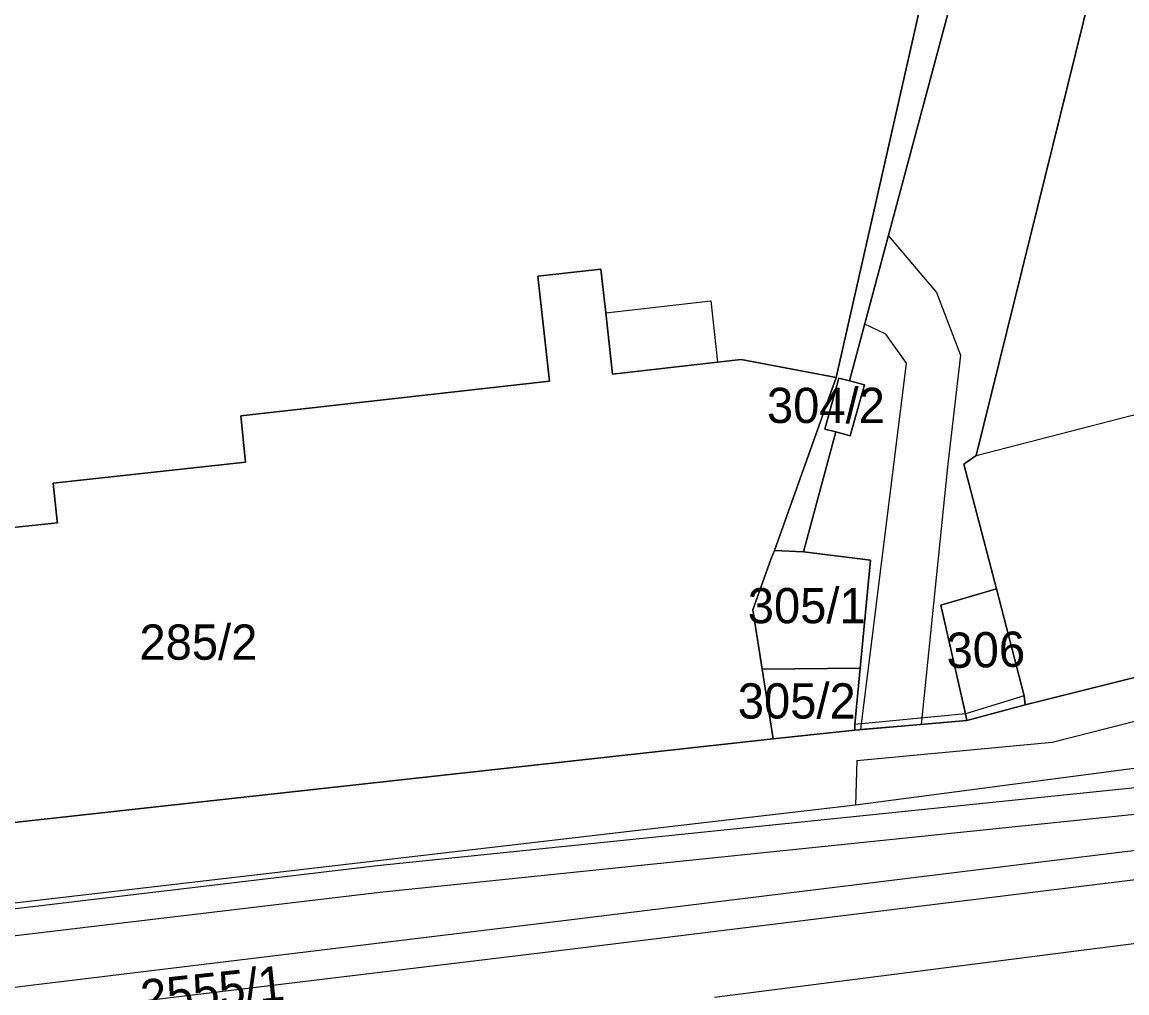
# Model space of a CAD drawing. Extents: x -263423 to -261326, y -1240067 to -1237864.
# Drawn here: x -263180.1 to -263117.4, y -1239094.9 to -1239039.8 of the extents above; entities that cross this region are included whole.
import ezdxf

# ---------------------------------------------------------------- set-up
doc = ezdxf.new("R2010")
doc.units = 0
for name, color, linetype in [('body_kn', 7, 'Continuous'), ('kladpar_druhypozemkov', 7, 'Continuous'), ('kladpar_hranice', 7, 'Continuous'), ('kladpar_parcelnecisla', 7, 'Continuous'), ('kladpar_plochy', 7, 'Continuous'), ('tarchy_linie', 7, 'Continuous'), ('zappar_hrandruhpozemk', 7, 'Continuous')]:
    doc.layers.add(name, color=color, linetype=linetype)

msp = doc.modelspace()

# ---------------------------------------------------------------- linework, layer by layer
at = {"layer": 'body_kn'}
for p, q in [((-263130.9, -1239051.94), (-263130.9, -1239051.94)), ((-263130.9, -1239051.94), (-263130.9, -1239051.94)), ((-263150.8, -1239054.23), (-263150.8, -1239054.23)), ((-263147.22, -1239053.83), (-263147.22, -1239053.83)), ((-263128.17, -1239055.15), (-263128.17, -1239055.15)), ((-263140.98, -1239055.64), (-263140.98, -1239055.64)), ((-263146.94, -1239056.31), (-263146.94, -1239056.31)), ((-263146.94, -1239056.31), (-263146.94, -1239056.31)), ((-263132.24, -1239056.95), (-263132.24, -1239056.95)), ((-263131.04, -1239057.52), (-263131.04, -1239057.52)), ((-263140.59, -1239059.12), (-263140.59, -1239059.12)), ((-263139.25, -1239058.97), (-263139.25, -1239058.97)), ((-263129.87, -1239059.17), (-263129.87, -1239059.17)), ((-263126.81, -1239058.72), (-263126.81, -1239058.72)), ((-263146.55, -1239059.79), (-263146.55, -1239059.79)), ((-263150.13, -1239060.19), (-263150.13, -1239060.19)), ((-263133.87, -1239059.98), (-263133.87, -1239059.98)), ((-263133.71, -1239060.02), (-263133.71, -1239060.02)), ((-263133.71, -1239060.02), (-263133.71, -1239060.02)), ((-263133.11, -1239060.18), (-263133.11, -1239060.18)), ((-263133.11, -1239060.18), (-263133.11, -1239060.18)), ((-263132.26, -1239060.41), (-263132.26, -1239060.41)), ((-263132.26, -1239060.41), (-263132.26, -1239060.41)), ((-263167.65, -1239062.16), (-263167.65, -1239062.16)), ((-263134.51, -1239062.92), (-263134.51, -1239062.92)), ((-263133.89, -1239063.08), (-263133.89, -1239063.08)), ((-263133.06, -1239063.29), (-263133.06, -1239063.29)), ((-263167.38, -1239064.8), (-263167.38, -1239064.8)), ((-263126.61, -1239064.91), (-263126.61, -1239064.91)), ((-263125.91, -1239064.41), (-263125.91, -1239064.41)), ((-263125.91, -1239064.41), (-263125.91, -1239064.41)), ((-263127.55, -1239065.05), (-263127.55, -1239065.05)), ((-263178.31, -1239065.99), (-263178.31, -1239065.99)), ((-263178.08, -1239068.14), (-263178.08, -1239068.14)), ((-263178.06, -1239068.23), (-263178.06, -1239068.23)), ((-263137.37, -1239069.81), (-263137.37, -1239069.81)), ((-263135.72, -1239069.89), (-263135.72, -1239069.89)), ((-263137.56, -1239070.26), (-263137.56, -1239070.26)), ((-263131.91, -1239070.35), (-263131.91, -1239070.35)), ((-263124.76, -1239071.98), (-263124.76, -1239071.98)), ((-263124.76, -1239071.98), (-263124.76, -1239071.98)), ((-263127.93, -1239072.92), (-263127.93, -1239072.92)), ((-263138.59, -1239073.18), (-263138.59, -1239073.18)), ((-263138.06, -1239076.55), (-263138.06, -1239076.55)), ((-263138.06, -1239076.55), (-263138.06, -1239076.55)), ((-263132.5, -1239076.5), (-263132.5, -1239076.5)), ((-263123.19, -1239078.06), (-263123.19, -1239078.06)), ((-263123.19, -1239078.06), (-263123.19, -1239078.06)), ((-263123.14, -1239078.57), (-263123.14, -1239078.57)), ((-263126.52, -1239079.09), (-263126.52, -1239079.09)), ((-263126.52, -1239079.09), (-263126.52, -1239079.09)), ((-263132.8, -1239079.69), (-263132.8, -1239079.69)), ((-263132.47, -1239079.98), (-263132.47, -1239079.98)), ((-263129.03, -1239079.69), (-263129.03, -1239079.69)), ((-263126.45, -1239079.47), (-263126.45, -1239079.47)), ((-263137.44, -1239080.5), (-263137.44, -1239080.5)), ((-263137.44, -1239080.5), (-263137.44, -1239080.5)), ((-263132.8, -1239080.01), (-263132.8, -1239080.01)), ((-263121.6, -1239080.7), (-263121.6, -1239080.7)), ((-263132.69, -1239081.73), (-263132.69, -1239081.73)), ((-263132.77, -1239084.27), (-263132.77, -1239084.27)), ((-263132.77, -1239084.27), (-263132.77, -1239084.27)), ((-263179.84, -1239085.17), (-263179.84, -1239085.17)), ((-263159.92, -1239087.69), (-263159.92, -1239087.69)), ((-263173.52, -1239089.02), (-263173.52, -1239089.02)), ((-263159.76, -1239089.23), (-263159.76, -1239089.23)), ((-263150.26, -1239090.96), (-263150.26, -1239090.96)), ((-263150.06, -1239092.6), (-263150.06, -1239092.6))]:
    msp.add_line(p, q, dxfattribs=at)
at = {"layer": 'kladpar_druhypozemkov'}
for p, q in [((-263133.53, -1239061.25), (-263133.53, -1239061.25)), ((-263134.99, -1239071.88), (-263134.99, -1239071.88)), ((-263169.4, -1239073.87), (-263169.4, -1239073.87)), ((-263125.35, -1239074.51), (-263125.35, -1239074.51)), ((-263135.37, -1239077.33), (-263135.37, -1239077.33)), ((-263169.17, -1239094.13), (-263169.17, -1239094.13))]:
    msp.add_line(p, q, dxfattribs=at)
at = {"layer": 'kladpar_hranice'}
for points in [[(-263076.5, -1239066.81), (-263093.66, -1239071.2), (-263123.14, -1239078.57), (-263123.19, -1239078.06), (-263124.76, -1239071.98), (-263126.61, -1239064.91), (-263125.91, -1239064.41), (-263117.23, -1239029.26), (-263117.8, -1239018.92), (-263118.44, -1239007.12), (-263118.83, -1239000.07), (-263119.63, -1238996.7), (-263116.52, -1238995.89), (-263118.07, -1238990.03), (-263121.18, -1238990.9), (-263122.17, -1238987.2), (-263124.54, -1238978.22), (-263124.71, -1238977.58), (-263117.4, -1238975.66), (-263121.31, -1238962.6), (-263104.84, -1238957.88), (-263076.5, -1239066.81)], [(-263133.11, -1239060.18), (-263133.71, -1239060.02), (-263134.51, -1239062.92), (-263133.89, -1239063.08), (-263135.72, -1239069.89), (-263137.37, -1239069.81), (-263133.87, -1239059.98), (-263129.04, -1239038.7), (-263142.96, -1239034.11), (-263144.55, -1239033.41), (-263146, -1239032.38), (-263147.13, -1239031.17), (-263147.95, -1239029.83), (-263148.57, -1239028.17), (-263148.88, -1239026.58), (-263149.11, -1239023.84), (-263150.56, -1239003.17), (-263151.31, -1238999.92), (-263151.86, -1238991.6), (-263153.65, -1238972)], [(-263117.23, -1239029.26), (-263125.91, -1239064.41), (-263126.61, -1239064.91), (-263124.76, -1239071.98), (-263127.93, -1239072.92), (-263126.52, -1239079.09), (-263126.45, -1239079.47), (-263132.8, -1239080.01), (-263132.8, -1239079.69), (-263132.5, -1239076.5), (-263131.91, -1239070.35), (-263135.72, -1239069.89), (-263133.89, -1239063.08), (-263133.06, -1239063.29), (-263132.26, -1239060.41)], [(-263132.26, -1239060.41), (-263133.11, -1239060.18), (-263126.74, -1239036.42)], [(-263126.74, -1239036.42), (-263133.11, -1239060.18)], [(-263129.04, -1239038.7), (-263133.87, -1239059.98), (-263139.25, -1239058.97), (-263140.59, -1239059.12), (-263146.55, -1239059.79), (-263146.94, -1239056.31), (-263147.22, -1239053.83), (-263150.8, -1239054.23), (-263150.13, -1239060.19), (-263167.65, -1239062.16), (-263167.38, -1239064.8), (-263178.31, -1239065.99), (-263178.08, -1239068.14), (-263178.06, -1239068.23), (-263184.19, -1239068.88)], [(-263184.19, -1239068.88), (-263178.06, -1239068.23), (-263178.08, -1239068.14), (-263178.31, -1239065.99), (-263167.38, -1239064.8), (-263167.65, -1239062.16), (-263150.13, -1239060.19), (-263150.8, -1239054.23), (-263147.22, -1239053.83), (-263146.94, -1239056.31), (-263146.55, -1239059.79), (-263140.59, -1239059.12), (-263139.25, -1239058.97), (-263133.87, -1239059.98), (-263137.37, -1239069.81), (-263137.56, -1239070.26), (-263138.59, -1239073.18), (-263138.06, -1239076.55), (-263137.44, -1239080.5)], [(-263133.71, -1239060.02), (-263133.11, -1239060.18), (-263132.26, -1239060.41), (-263133.06, -1239063.29), (-263133.89, -1239063.08), (-263134.51, -1239062.92), (-263133.71, -1239060.02)], [(-263137.44, -1239080.5), (-263132.8, -1239080.01), (-263126.45, -1239079.47), (-263123.14, -1239078.57), (-263093.66, -1239071.2), (-263076.5, -1239066.81), (-263075.85, -1239069.05), (-263074.16, -1239073.15)], [(-263138.06, -1239076.55), (-263138.59, -1239073.18), (-263137.56, -1239070.26), (-263137.37, -1239069.81), (-263135.72, -1239069.89), (-263131.91, -1239070.35), (-263132.5, -1239076.5), (-263138.06, -1239076.55)], [(-263124.76, -1239071.98), (-263123.19, -1239078.06), (-263123.14, -1239078.57), (-263126.45, -1239079.47), (-263126.52, -1239079.09), (-263127.93, -1239072.92), (-263124.76, -1239071.98)], [(-263138.06, -1239076.55), (-263132.5, -1239076.5), (-263132.8, -1239079.69), (-263132.8, -1239080.01), (-263137.44, -1239080.5), (-263138.06, -1239076.55)], [(-263241.7, -1239096.1), (-263242.12, -1239092.73), (-263203.46, -1239087.91), (-263200.03, -1239087.55), (-263179.84, -1239085.17), (-263137.44, -1239080.5)], [(-263137.44, -1239080.5), (-263179.84, -1239085.17), (-263200.03, -1239087.55)]]:
    msp.add_lwpolyline(points, dxfattribs=at)
at = {"layer": 'kladpar_plochy'}
for p, q in [((-263123.14, -1239078.57), (-263093.66, -1239071.2)), ((-263126.45, -1239079.47), (-263123.14, -1239078.57)), ((-263132.8, -1239080.01), (-263126.45, -1239079.47)), ((-263179.84, -1239085.17), (-263137.44, -1239080.5)), ((-263137.44, -1239080.5), (-263132.8, -1239080.01)), ((-263200.03, -1239087.55), (-263179.84, -1239085.17))]:
    msp.add_line(p, q, dxfattribs=at)
for points in [[(-263076.5, -1239066.81), (-263093.66, -1239071.2), (-263123.14, -1239078.57), (-263123.19, -1239078.06), (-263124.76, -1239071.98), (-263126.61, -1239064.91), (-263125.91, -1239064.41), (-263117.23, -1239029.26), (-263117.8, -1239018.92), (-263118.44, -1239007.12), (-263118.83, -1239000.07), (-263119.63, -1238996.7), (-263116.52, -1238995.89), (-263118.07, -1238990.03), (-263121.18, -1238990.9), (-263122.17, -1238987.2), (-263124.54, -1238978.22), (-263124.71, -1238977.58), (-263117.4, -1238975.66), (-263121.31, -1238962.6), (-263104.84, -1238957.88)], [(-263133.71, -1239060.02), (-263133.11, -1239060.18), (-263132.26, -1239060.41), (-263133.06, -1239063.29), (-263133.89, -1239063.08), (-263134.51, -1239062.92)], [(-263138.06, -1239076.55), (-263138.59, -1239073.18), (-263137.56, -1239070.26), (-263137.37, -1239069.81), (-263135.72, -1239069.89), (-263131.91, -1239070.35), (-263132.5, -1239076.5)], [(-263124.76, -1239071.98), (-263123.19, -1239078.06), (-263123.14, -1239078.57), (-263126.45, -1239079.47), (-263126.52, -1239079.09), (-263127.93, -1239072.92)], [(-263138.06, -1239076.55), (-263132.5, -1239076.5), (-263132.8, -1239079.69), (-263132.8, -1239080.01), (-263137.44, -1239080.5)]]:
    msp.add_lwpolyline(points, close=True, dxfattribs=at)
for points in [[(-263117.23, -1239029.26), (-263125.91, -1239064.41), (-263126.61, -1239064.91), (-263124.76, -1239071.98), (-263127.93, -1239072.92), (-263126.52, -1239079.09), (-263126.45, -1239079.47), (-263132.8, -1239080.01), (-263132.8, -1239079.69), (-263132.5, -1239076.5), (-263131.91, -1239070.35), (-263135.72, -1239069.89), (-263133.89, -1239063.08), (-263133.06, -1239063.29), (-263132.26, -1239060.41), (-263133.11, -1239060.18), (-263126.74, -1239036.42)], [(-263126.74, -1239036.42), (-263133.11, -1239060.18), (-263133.71, -1239060.02), (-263134.51, -1239062.92), (-263133.89, -1239063.08), (-263135.72, -1239069.89), (-263137.37, -1239069.81), (-263133.87, -1239059.98), (-263129.04, -1239038.7)], [(-263129.04, -1239038.7), (-263133.87, -1239059.98), (-263139.25, -1239058.97), (-263140.59, -1239059.12), (-263146.55, -1239059.79), (-263146.94, -1239056.31), (-263147.22, -1239053.83), (-263150.8, -1239054.23), (-263150.13, -1239060.19), (-263167.65, -1239062.16), (-263167.38, -1239064.8), (-263178.31, -1239065.99), (-263178.08, -1239068.14), (-263178.06, -1239068.23), (-263184.19, -1239068.88)], [(-263184.19, -1239068.88), (-263178.06, -1239068.23), (-263178.08, -1239068.14), (-263178.31, -1239065.99), (-263167.38, -1239064.8), (-263167.65, -1239062.16), (-263150.13, -1239060.19), (-263150.8, -1239054.23), (-263147.22, -1239053.83), (-263146.94, -1239056.31), (-263146.55, -1239059.79), (-263140.59, -1239059.12), (-263139.25, -1239058.97), (-263133.87, -1239059.98), (-263137.37, -1239069.81), (-263137.56, -1239070.26), (-263138.59, -1239073.18), (-263138.06, -1239076.55), (-263137.44, -1239080.5), (-263179.84, -1239085.17), (-263200.03, -1239087.55)]]:
    msp.add_lwpolyline(points, dxfattribs=at)
at = {"layer": 'tarchy_linie'}
for points in [[(-263130.9, -1239051.94), (-263128.17, -1239055.15), (-263126.81, -1239058.72), (-263127.55, -1239065.05), (-263129.03, -1239079.69), (-263132.47, -1239079.98), (-263129.87, -1239059.17), (-263131.04, -1239057.52), (-263132.24, -1239056.95), (-263130.9, -1239051.94)], [(-263241.54, -1239097.4), (-263159.92, -1239087.69), (-263103.84, -1239081.92), (-263096.01, -1239079.43), (-263074.02, -1239073.48), (-263073.4, -1239074.91), (-263072.7, -1239076.5), (-263072, -1239078.12), (-263098.59, -1239086.13), (-263098.74, -1239108.93)], [(-263073.4, -1239074.91), (-263095.6, -1239080.93), (-263103.37, -1239083.4), (-263159.76, -1239089.23), (-263241.36, -1239098.94)], [(-263072.7, -1239076.5), (-263100.23, -1239084.8), (-263150.26, -1239090.96), (-263200.33, -1239097.02), (-263240.99, -1239102.06)], [(-263104.34, -1239096.65), (-263104.75, -1239087.02), (-263150.06, -1239092.6), (-263200.13, -1239098.66)]]:
    msp.add_lwpolyline(points, dxfattribs=at)
at = {"layer": 'zappar_hrandruhpozemk'}
for p, q in [((-263146.94, -1239056.31), (-263140.98, -1239055.64)), ((-263140.98, -1239055.64), (-263140.59, -1239059.12)), ((-263125.91, -1239064.41), (-263096.77, -1239056.9)), ((-263121.6, -1239080.7), (-263075.85, -1239069.05)), ((-263081.3, -1239077.51), (-263132.77, -1239084.27)), ((-263123.19, -1239078.06), (-263126.52, -1239079.09)), ((-263126.52, -1239079.09), (-263132.8, -1239079.69)), ((-263132.69, -1239081.73), (-263121.6, -1239080.7)), ((-263132.69, -1239081.73), (-263132.77, -1239084.27)), ((-263132.77, -1239084.27), (-263173.52, -1239089.02)), ((-263173.52, -1239089.02), (-263239.67, -1239096.75)), ((-263140.77, -1239095.17), (-263109.27, -1239091.13))]:
    msp.add_line(p, q, dxfattribs=at)

# ---------------------------------------------------------------- texts
at = {"layer": 'kladpar_parcelnecisla'}
for s, p in [('304/2', (-263137.79, -1239062.57)), ('305/1', (-263138.879, -1239073.94)), ('285/2', (-263173.409, -1239076.01)), ('305/2', (-263139.445, -1239079.35))]:
    msp.add_text(s, height=2, dxfattribs=at).set_placement(p)
for s, rotation, p in [('306', 1, (-263127.585, -1239076.482)), ('2555/1', 6, (-263173.232, -1239096.205))]:
    msp.add_text(s, height=2, rotation=rotation, dxfattribs=at).set_placement(p)

doc.saveas('drawing.dxf')
